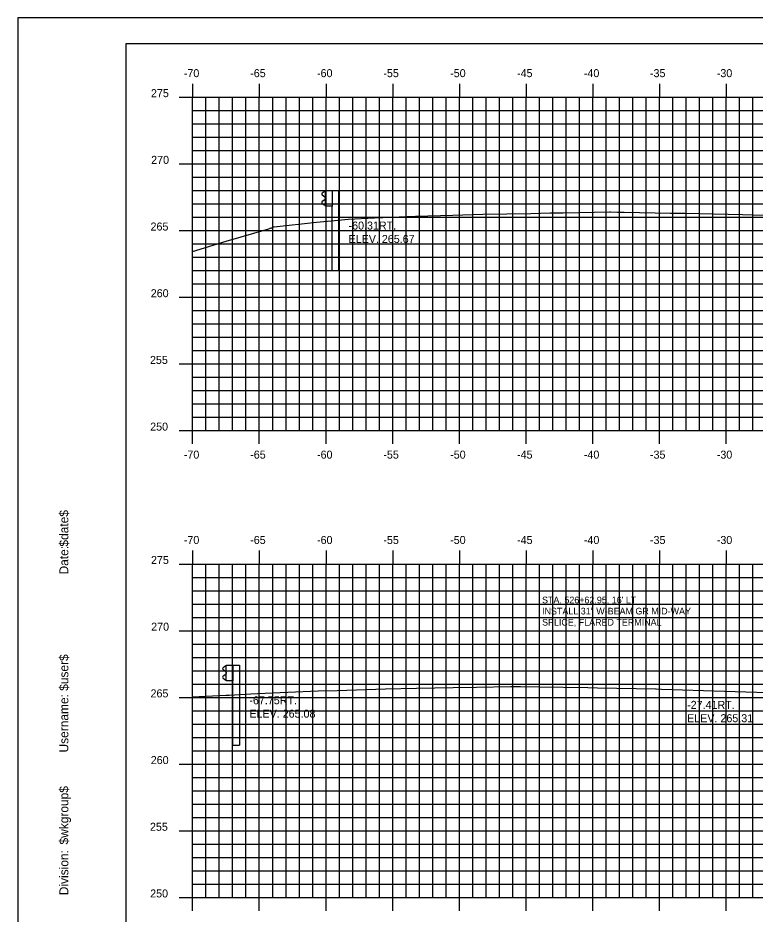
# Model space of a CAD drawing. Extents: x 1170543 to 1177585, y 609599 to 610623.
# Drawn here: x 1175717.5 to 1175772.7, y 609641.6 to 609708.8 of the extents above; entities that cross this region are included whole.
import ezdxf

# ---------------------------------------------------------------- set-up
doc = ezdxf.new("R2010")
doc.units = 0
for name, color, linetype in [('ANNOTATION', 7, 'Continuous'), ('BORDER', 7, 'Continuous'), ('D_Text_Standard', 7, 'Continuous'), ('H_V ANNOTATION', 7, 'Continuous'), ('MAJOR', 7, 'Continuous'), ('MINOR', 7, 'Continuous'), ('PLOT BOUNDARY', 7, 'Continuous'), ('S_Guardrail_Beam', 7, 'Continuous'), ('S_Roadway_Centerline', 7, 'Continuous')]:
    doc.layers.add(name, color=color, linetype=linetype)

msp = doc.modelspace()

# ---------------------------------------------------------------- linework, layer by layer
at = {"layer": 'BORDER'}
for p, q in [((1175885.583, 609706.872), (1175725.583, 609706.872)), ((1175725.583, 609706.872), (1175725.583, 609601.872))]:
    msp.add_line(p, q, dxfattribs=at)
at = {"layer": 'MAJOR'}
for p, q in [((1175730.583, 609703.874), (1175730.583, 609702.872)), ((1175735.583, 609703.874), (1175735.583, 609702.872)), ((1175740.583, 609703.874), (1175740.583, 609702.872)), ((1175745.583, 609703.874), (1175745.583, 609702.872)), ((1175750.583, 609703.874), (1175750.583, 609702.872)), ((1175755.583, 609703.874), (1175755.583, 609702.872)), ((1175760.583, 609703.874), (1175760.583, 609702.872)), ((1175765.583, 609703.874), (1175765.583, 609702.872)), ((1175770.583, 609703.874), (1175770.583, 609702.872)), ((1175729.581, 609702.872), (1175730.583, 609702.872)), ((1175730.583, 609702.872), (1175870.583, 609702.872)), ((1175730.583, 609677.872), (1175730.583, 609702.872)), ((1175730.583, 609677.872), (1175730.583, 609702.872)), ((1175730.583, 609702.872), (1175870.583, 609702.872)), ((1175735.583, 609677.872), (1175735.583, 609702.872)), ((1175740.583, 609677.872), (1175740.583, 609702.872)), ((1175745.583, 609677.872), (1175745.583, 609702.872)), ((1175750.583, 609677.872), (1175750.583, 609702.872)), ((1175755.583, 609677.872), (1175755.583, 609702.872)), ((1175760.583, 609677.872), (1175760.583, 609702.872)), ((1175765.583, 609677.872), (1175765.583, 609702.872)), ((1175770.583, 609677.872), (1175770.583, 609702.872)), ((1175729.581, 609697.872), (1175730.583, 609697.872)), ((1175730.583, 609697.872), (1175870.583, 609697.872)), ((1175729.581, 609692.872), (1175730.583, 609692.872)), ((1175730.583, 609692.872), (1175870.583, 609692.872)), ((1175729.581, 609687.872), (1175730.583, 609687.872)), ((1175730.583, 609687.872), (1175870.583, 609687.872)), ((1175729.581, 609682.872), (1175730.583, 609682.872)), ((1175730.583, 609682.872), (1175870.583, 609682.872)), ((1175729.581, 609677.872), (1175730.583, 609677.872)), ((1175730.583, 609677.872), (1175870.583, 609677.872)), ((1175730.583, 609677.872), (1175870.583, 609677.872)), ((1175730.583, 609676.87), (1175730.583, 609677.872)), ((1175735.583, 609676.87), (1175735.583, 609677.872)), ((1175740.583, 609676.87), (1175740.583, 609677.872)), ((1175745.583, 609676.87), (1175745.583, 609677.872)), ((1175750.583, 609676.87), (1175750.583, 609677.872)), ((1175755.583, 609676.87), (1175755.583, 609677.872)), ((1175760.583, 609676.87), (1175760.583, 609677.872)), ((1175765.583, 609676.87), (1175765.583, 609677.872)), ((1175770.583, 609676.87), (1175770.583, 609677.872)), ((1175730.583, 609668.874), (1175730.583, 609667.872)), ((1175735.583, 609668.874), (1175735.583, 609667.872)), ((1175740.583, 609668.874), (1175740.583, 609667.872)), ((1175745.583, 609668.874), (1175745.583, 609667.872)), ((1175750.583, 609668.874), (1175750.583, 609667.872)), ((1175755.583, 609668.874), (1175755.583, 609667.872)), ((1175760.583, 609668.874), (1175760.583, 609667.872)), ((1175765.583, 609668.874), (1175765.583, 609667.872)), ((1175770.583, 609668.874), (1175770.583, 609667.872)), ((1175729.581, 609667.872), (1175730.583, 609667.872)), ((1175730.583, 609667.872), (1175870.583, 609667.872)), ((1175730.583, 609642.872), (1175730.583, 609667.872)), ((1175730.583, 609642.872), (1175730.583, 609667.872)), ((1175730.583, 609667.872), (1175870.583, 609667.872)), ((1175735.583, 609642.872), (1175735.583, 609667.872)), ((1175740.583, 609642.872), (1175740.583, 609667.872)), ((1175745.583, 609642.872), (1175745.583, 609667.872)), ((1175750.583, 609642.872), (1175750.583, 609667.872)), ((1175755.583, 609642.872), (1175755.583, 609667.872)), ((1175760.583, 609642.872), (1175760.583, 609667.872)), ((1175765.583, 609642.872), (1175765.583, 609667.872)), ((1175770.583, 609642.872), (1175770.583, 609667.872)), ((1175729.581, 609662.872), (1175730.583, 609662.872)), ((1175730.583, 609662.872), (1175870.583, 609662.872)), ((1175729.581, 609657.872), (1175730.583, 609657.872)), ((1175730.583, 609657.872), (1175870.583, 609657.872)), ((1175729.581, 609652.872), (1175730.583, 609652.872)), ((1175730.583, 609652.872), (1175870.583, 609652.872)), ((1175729.581, 609647.872), (1175730.583, 609647.872)), ((1175730.583, 609647.872), (1175870.583, 609647.872)), ((1175729.581, 609642.872), (1175730.583, 609642.872)), ((1175730.583, 609642.872), (1175870.583, 609642.872)), ((1175730.583, 609642.872), (1175870.583, 609642.872)), ((1175730.583, 609641.87), (1175730.583, 609642.872)), ((1175735.583, 609641.87), (1175735.583, 609642.872)), ((1175740.583, 609641.87), (1175740.583, 609642.872)), ((1175745.583, 609641.87), (1175745.583, 609642.872)), ((1175750.583, 609641.87), (1175750.583, 609642.872)), ((1175755.583, 609641.87), (1175755.583, 609642.872)), ((1175760.583, 609641.87), (1175760.583, 609642.872)), ((1175765.583, 609641.87), (1175765.583, 609642.872)), ((1175770.583, 609641.87), (1175770.583, 609642.872))]:
    msp.add_line(p, q, dxfattribs=at)
at = {"layer": 'MINOR'}
for p, q in [((1175731.583, 609677.872), (1175731.583, 609702.872)), ((1175732.583, 609677.872), (1175732.583, 609702.872)), ((1175733.583, 609677.872), (1175733.583, 609702.872)), ((1175734.583, 609677.872), (1175734.583, 609702.872)), ((1175736.583, 609677.872), (1175736.583, 609702.872)), ((1175737.583, 609677.872), (1175737.583, 609702.872)), ((1175738.583, 609677.872), (1175738.583, 609702.872)), ((1175739.583, 609677.872), (1175739.583, 609702.872)), ((1175741.583, 609677.872), (1175741.583, 609702.872)), ((1175742.583, 609677.872), (1175742.583, 609702.872)), ((1175743.583, 609677.872), (1175743.583, 609702.872)), ((1175744.583, 609677.872), (1175744.583, 609702.872)), ((1175746.583, 609677.872), (1175746.583, 609702.872)), ((1175747.583, 609677.872), (1175747.583, 609702.872)), ((1175748.583, 609677.872), (1175748.583, 609702.872)), ((1175749.583, 609677.872), (1175749.583, 609702.872)), ((1175751.583, 609677.872), (1175751.583, 609702.872)), ((1175752.583, 609677.872), (1175752.583, 609702.872)), ((1175753.583, 609677.872), (1175753.583, 609702.872)), ((1175754.583, 609677.872), (1175754.583, 609702.872)), ((1175756.583, 609677.872), (1175756.583, 609702.872)), ((1175757.583, 609677.872), (1175757.583, 609702.872)), ((1175758.583, 609677.872), (1175758.583, 609702.872)), ((1175759.583, 609677.872), (1175759.583, 609702.872)), ((1175761.583, 609677.872), (1175761.583, 609702.872)), ((1175762.583, 609677.872), (1175762.583, 609702.872)), ((1175763.583, 609677.872), (1175763.583, 609702.872)), ((1175764.583, 609677.872), (1175764.583, 609702.872)), ((1175766.583, 609677.872), (1175766.583, 609702.872)), ((1175767.583, 609677.872), (1175767.583, 609702.872)), ((1175768.583, 609677.872), (1175768.583, 609702.872)), ((1175769.583, 609677.872), (1175769.583, 609702.872)), ((1175771.583, 609677.872), (1175771.583, 609702.872)), ((1175772.583, 609677.872), (1175772.583, 609702.872)), ((1175730.583, 609701.872), (1175870.583, 609701.872)), ((1175730.583, 609701.872), (1175731.585, 609701.872)), ((1175730.583, 609700.872), (1175870.583, 609700.872)), ((1175730.583, 609700.872), (1175731.585, 609700.872)), ((1175730.583, 609699.872), (1175870.583, 609699.872)), ((1175730.583, 609699.872), (1175731.585, 609699.872)), ((1175730.583, 609698.872), (1175870.583, 609698.872)), ((1175730.583, 609698.872), (1175731.585, 609698.872)), ((1175730.583, 609696.872), (1175870.583, 609696.872)), ((1175730.583, 609696.872), (1175731.585, 609696.872)), ((1175730.583, 609695.872), (1175870.583, 609695.872)), ((1175730.583, 609695.872), (1175731.585, 609695.872)), ((1175730.583, 609694.872), (1175870.583, 609694.872)), ((1175730.583, 609694.872), (1175731.585, 609694.872)), ((1175730.583, 609693.872), (1175870.583, 609693.872)), ((1175730.583, 609693.872), (1175731.585, 609693.872)), ((1175730.583, 609691.872), (1175870.583, 609691.872)), ((1175730.583, 609691.872), (1175731.585, 609691.872)), ((1175730.583, 609690.872), (1175870.583, 609690.872)), ((1175730.583, 609690.872), (1175731.585, 609690.872)), ((1175730.583, 609689.872), (1175870.583, 609689.872)), ((1175730.583, 609689.872), (1175731.585, 609689.872)), ((1175730.583, 609688.872), (1175870.583, 609688.872)), ((1175730.583, 609688.872), (1175731.585, 609688.872)), ((1175730.583, 609686.872), (1175870.583, 609686.872)), ((1175730.583, 609686.872), (1175731.585, 609686.872)), ((1175730.583, 609685.872), (1175870.583, 609685.872)), ((1175730.583, 609685.872), (1175731.585, 609685.872)), ((1175730.583, 609684.872), (1175870.583, 609684.872)), ((1175730.583, 609684.872), (1175731.585, 609684.872)), ((1175730.583, 609683.872), (1175870.583, 609683.872)), ((1175730.583, 609683.872), (1175731.585, 609683.872)), ((1175730.583, 609681.872), (1175870.583, 609681.872)), ((1175730.583, 609681.872), (1175731.585, 609681.872)), ((1175730.583, 609680.872), (1175870.583, 609680.872)), ((1175730.583, 609680.872), (1175731.585, 609680.872)), ((1175730.583, 609679.872), (1175870.583, 609679.872)), ((1175730.583, 609679.872), (1175731.585, 609679.872)), ((1175730.583, 609678.872), (1175870.583, 609678.872)), ((1175730.583, 609678.872), (1175731.585, 609678.872)), ((1175731.583, 609642.872), (1175731.583, 609667.872)), ((1175732.583, 609642.872), (1175732.583, 609667.872)), ((1175733.583, 609642.872), (1175733.583, 609667.872)), ((1175734.583, 609642.872), (1175734.583, 609667.872)), ((1175736.583, 609642.872), (1175736.583, 609667.872)), ((1175737.583, 609642.872), (1175737.583, 609667.872)), ((1175738.583, 609642.872), (1175738.583, 609667.872)), ((1175739.583, 609642.872), (1175739.583, 609667.872)), ((1175741.583, 609642.872), (1175741.583, 609667.872)), ((1175742.583, 609642.872), (1175742.583, 609667.872)), ((1175743.583, 609642.872), (1175743.583, 609667.872)), ((1175744.583, 609642.872), (1175744.583, 609667.872)), ((1175746.583, 609642.872), (1175746.583, 609667.872)), ((1175747.583, 609642.872), (1175747.583, 609667.872)), ((1175748.583, 609642.872), (1175748.583, 609667.872)), ((1175749.583, 609642.872), (1175749.583, 609667.872)), ((1175751.583, 609642.872), (1175751.583, 609667.872)), ((1175752.583, 609642.872), (1175752.583, 609667.872)), ((1175753.583, 609642.872), (1175753.583, 609667.872)), ((1175754.583, 609642.872), (1175754.583, 609667.872)), ((1175756.583, 609642.872), (1175756.583, 609667.872)), ((1175757.583, 609642.872), (1175757.583, 609667.872)), ((1175758.583, 609642.872), (1175758.583, 609667.872)), ((1175759.583, 609642.872), (1175759.583, 609667.872)), ((1175761.583, 609642.872), (1175761.583, 609667.872)), ((1175762.583, 609642.872), (1175762.583, 609667.872)), ((1175763.583, 609642.872), (1175763.583, 609667.872)), ((1175764.583, 609642.872), (1175764.583, 609667.872)), ((1175766.583, 609642.872), (1175766.583, 609667.872)), ((1175767.583, 609642.872), (1175767.583, 609667.872)), ((1175768.583, 609642.872), (1175768.583, 609667.872)), ((1175769.583, 609642.872), (1175769.583, 609667.872)), ((1175771.583, 609642.872), (1175771.583, 609667.872)), ((1175772.583, 609642.872), (1175772.583, 609667.872)), ((1175730.583, 609666.872), (1175870.583, 609666.872)), ((1175730.583, 609666.872), (1175731.585, 609666.872)), ((1175730.583, 609665.872), (1175870.583, 609665.872)), ((1175730.583, 609665.872), (1175731.585, 609665.872)), ((1175730.583, 609664.872), (1175870.583, 609664.872)), ((1175730.583, 609664.872), (1175731.585, 609664.872)), ((1175730.583, 609663.872), (1175870.583, 609663.872)), ((1175730.583, 609663.872), (1175731.585, 609663.872)), ((1175730.583, 609661.872), (1175870.583, 609661.872)), ((1175730.583, 609661.872), (1175731.585, 609661.872)), ((1175730.583, 609660.872), (1175870.583, 609660.872)), ((1175730.583, 609660.872), (1175731.585, 609660.872)), ((1175730.583, 609659.872), (1175870.583, 609659.872)), ((1175730.583, 609659.872), (1175731.585, 609659.872)), ((1175730.583, 609658.872), (1175870.583, 609658.872)), ((1175730.583, 609658.872), (1175731.585, 609658.872)), ((1175730.583, 609656.872), (1175870.583, 609656.872)), ((1175730.583, 609656.872), (1175731.585, 609656.872)), ((1175730.583, 609655.872), (1175870.583, 609655.872)), ((1175730.583, 609655.872), (1175731.585, 609655.872)), ((1175730.583, 609654.872), (1175870.583, 609654.872)), ((1175730.583, 609654.872), (1175731.585, 609654.872)), ((1175730.583, 609653.872), (1175870.583, 609653.872)), ((1175730.583, 609653.872), (1175731.585, 609653.872)), ((1175730.583, 609651.872), (1175870.583, 609651.872)), ((1175730.583, 609651.872), (1175731.585, 609651.872)), ((1175730.583, 609650.872), (1175870.583, 609650.872)), ((1175730.583, 609650.872), (1175731.585, 609650.872)), ((1175730.583, 609649.872), (1175870.583, 609649.872)), ((1175730.583, 609649.872), (1175731.585, 609649.872)), ((1175730.583, 609648.872), (1175870.583, 609648.872)), ((1175730.583, 609648.872), (1175731.585, 609648.872)), ((1175730.583, 609646.872), (1175870.583, 609646.872)), ((1175730.583, 609646.872), (1175731.585, 609646.872)), ((1175730.583, 609645.872), (1175870.583, 609645.872)), ((1175730.583, 609645.872), (1175731.585, 609645.872)), ((1175730.583, 609644.872), (1175870.583, 609644.872)), ((1175730.583, 609644.872), (1175731.585, 609644.872)), ((1175730.583, 609643.872), (1175870.583, 609643.872)), ((1175730.583, 609643.872), (1175731.585, 609643.872))]:
    msp.add_line(p, q, dxfattribs=at)
at = {"layer": 'PLOT BOUNDARY'}
msp.add_lwpolyline([(1175717.49, 609598.813), (1175887.49, 609598.813), (1175887.49, 609708.813), (1175717.49, 609708.813)], close=True, dxfattribs=at)
at = {"layer": 'S_Guardrail_Beam'}
for p, q in [((1175740.443, 609695.783), (1175740.3, 609695.683)), ((1175740.3, 609695.54), (1175740.495, 609695.404)), ((1175740.542, 609695.804), (1175740.46, 609695.79)), ((1175740.529, 609695.34), (1175740.529, 609695.248)), ((1175740.542, 609695.877), (1175741.031, 609695.877)), ((1175740.542, 609694.711), (1175740.542, 609695.877)), ((1175741.031, 609695.877), (1175741.523, 609695.877)), ((1175741.031, 609695.877), (1175741.031, 609694.711)), ((1175741.523, 609695.877), (1175741.523, 609689.877)), ((1175740.495, 609695.184), (1175740.3, 609695.048)), ((1175740.3, 609694.905), (1175740.443, 609694.805)), ((1175740.46, 609694.798), (1175740.542, 609694.784)), ((1175741.031, 609694.711), (1175740.542, 609694.711)), ((1175741.031, 609689.877), (1175741.031, 609694.711)), ((1175741.031, 609689.877), (1175741.523, 609689.877)), ((1175733.009, 609660.195), (1175732.865, 609660.095)), ((1175732.865, 609659.952), (1175733.061, 609659.816)), ((1175733.108, 609660.216), (1175733.025, 609660.202)), ((1175733.094, 609659.751), (1175733.094, 609659.66)), ((1175733.108, 609660.289), (1175733.597, 609660.289)), ((1175733.108, 609659.122), (1175733.108, 609660.289)), ((1175733.597, 609660.289), (1175734.089, 609660.289)), ((1175733.597, 609660.289), (1175733.597, 609659.122)), ((1175734.089, 609660.289), (1175734.089, 609654.289)), ((1175733.061, 609659.596), (1175732.865, 609659.46)), ((1175732.865, 609659.317), (1175733.009, 609659.217)), ((1175733.025, 609659.21), (1175733.108, 609659.195)), ((1175733.597, 609659.122), (1175733.108, 609659.122)), ((1175733.597, 609654.289), (1175733.597, 609659.122)), ((1175733.597, 609654.289), (1175734.089, 609654.289))]:
    msp.add_line(p, q, dxfattribs=at)
for centre, major_axis, start_param, end_param in [((1175740.35, 609695.612), (-0.0877, 0), 5.323254, 7.243116), ((1175740.467, 609695.749), (-0.0417, 0), 4.886922, 5.323254), ((1175740.45, 609695.34), (0.0789, 0), 0, 0.959931), ((1175740.35, 609694.976), (-0.0877, 0), 5.323254, 7.243116), ((1175740.467, 609694.839), (-0.0417, 0), 0.959931, 1.396263), ((1175740.45, 609695.248), (0.0789, 0), 5.323254, 6.283185), ((1175732.916, 609660.023), (-0.0877, 0), 5.323254, 7.243116), ((1175733.033, 609660.161), (-0.0417, 0), 4.886922, 5.323254), ((1175733.015, 609659.751), (0.0789, 0), 0, 0.959931), ((1175732.916, 609659.388), (-0.0877, 0), 5.323254, 7.243116), ((1175733.033, 609659.251), (-0.0417, 0), 0.959931, 1.396263), ((1175733.015, 609659.66), (0.0789, 0), 5.323254, 6.283185)]:
    msp.add_ellipse(centre, major_axis=major_axis, ratio=0.995501, start_param=start_param, end_param=end_param, dxfattribs=at)
at = {"layer": 'S_Roadway_Centerline'}
for points in [[(1175730.583, 609691.295), (1175733.1, 609692.079), (1175736.283, 609693.009), (1175736.453, 609693.064), (1175736.462, 609693.063), (1175736.672, 609693.145), (1175736.69, 609693.15), (1175739.865, 609693.497), (1175740.974, 609693.607), (1175742.245, 609693.736), (1175744.218, 609693.816), (1175747.292, 609693.944), (1175750.079, 609694.024), (1175752.34, 609694.09), (1175755.94, 609694.161), (1175757.388, 609694.189), (1175758.363, 609694.206), (1175761.826, 609694.268), (1175761.903, 609694.267), (1175762.435, 609694.26), (1175762.916, 609694.251), (1175766.39, 609694.184), (1175767.35, 609694.165), (1175767.483, 609694.163), (1175771.785, 609694.066), (1175772.531, 609694.049), (1175776.22, 609693.954)], [(1175730.583, 609657.904), (1175733.083, 609658.037), (1175733.332, 609658.05), (1175734.934, 609658.135), (1175735.458, 609658.158), (1175739.99, 609658.358), (1175741.405, 609658.4), (1175745.045, 609658.509), (1175747.351, 609658.559), (1175750.101, 609658.617), (1175751.848, 609658.649), (1175754.442, 609658.692), (1175754.705, 609658.691), (1175755.156, 609658.689), (1175756.532, 609658.664), (1175760.212, 609658.602), (1175760.93, 609658.587), (1175765.267, 609658.503), (1175765.328, 609658.501), (1175765.734, 609658.49), (1175770.459, 609658.349), (1175774.474, 609658.207)]]:
    msp.add_lwpolyline(points, dxfattribs=at)

# ---------------------------------------------------------------- texts
at = {"layer": 'ANNOTATION'}
for s, p in [("STA. 526+62.95, 16' LT", (1175756.774, 609664.924)), ('INSTALL 31" W-BEAM GR MID-WAY', (1175756.774, 609664.089)), ('SPLICE, FLARED TERMINAL', (1175756.774, 609663.254))]:
    msp.add_text(s, height=0.5, dxfattribs=at).set_placement(p)
at = {"layer": 'BORDER'}
for s, p in [('$date$', (1175721.268, 609669.177)), ('Date:', (1175721.268, 609667.089)), ('$user$', (1175721.268, 609658.364)), ('Username:', (1175721.268, 609653.74)), ('$wkgroup$', (1175721.268, 609646.842)), ('Division:', (1175721.268, 609643.038))]:
    msp.add_text(s, height=0.6696, rotation=90, dxfattribs=at).set_placement(p)
at = {"layer": 'D_Text_Standard'}
for s, p in [('-60.31RT.', (1175742.271, 609692.944)), ('ELEV. 265.67', (1175742.271, 609691.942)), ('-67.75RT.', (1175734.837, 609657.356)), ('-27.41RT.', (1175767.646, 609657.012)), ('ELEV. 265.08', (1175734.837, 609656.354)), ('ELEV. 265.31', (1175767.646, 609656.01))]:
    msp.add_text(s, height=0.6, dxfattribs=at).set_placement(p)
at = {"layer": 'H_V ANNOTATION'}
for s, p in [('-70', (1175729.924, 609704.372)), ('-65', (1175734.9, 609704.372)), ('-60', (1175739.908, 609704.372)), ('-55', (1175744.879, 609704.372)), ('-50', (1175749.887, 609704.372)), ('-45', (1175754.9, 609704.372)), ('-40', (1175759.908, 609704.372)), ('-35', (1175764.863, 609704.372)), ('-30', (1175769.871, 609704.372)), ('275', (1175727.461, 609702.872)), ('270', (1175727.477, 609697.872)), ('265', (1175727.429, 609692.872)), ('260', (1175727.445, 609687.872)), ('255', (1175727.386, 609682.872)), ('250', (1175727.402, 609677.872)), ('-70', (1175729.924, 609675.772)), ('-65', (1175734.9, 609675.772)), ('-60', (1175739.908, 609675.772)), ('-55', (1175744.879, 609675.772)), ('-50', (1175749.887, 609675.772)), ('-45', (1175754.9, 609675.772)), ('-40', (1175759.908, 609675.772)), ('-35', (1175764.863, 609675.772)), ('-30', (1175769.871, 609675.772)), ('-70', (1175729.924, 609669.372)), ('-65', (1175734.9, 609669.372)), ('-60', (1175739.908, 609669.372)), ('-55', (1175744.879, 609669.372)), ('-50', (1175749.887, 609669.372)), ('-45', (1175754.9, 609669.372)), ('-40', (1175759.908, 609669.372)), ('-35', (1175764.863, 609669.372)), ('-30', (1175769.871, 609669.372)), ('275', (1175727.461, 609667.872)), ('270', (1175727.477, 609662.872)), ('265', (1175727.429, 609657.872)), ('260', (1175727.445, 609652.872)), ('255', (1175727.386, 609647.872)), ('250', (1175727.402, 609642.872))]:
    msp.add_text(s, height=0.6, dxfattribs=at).set_placement(p)

doc.saveas('drawing.dxf')
